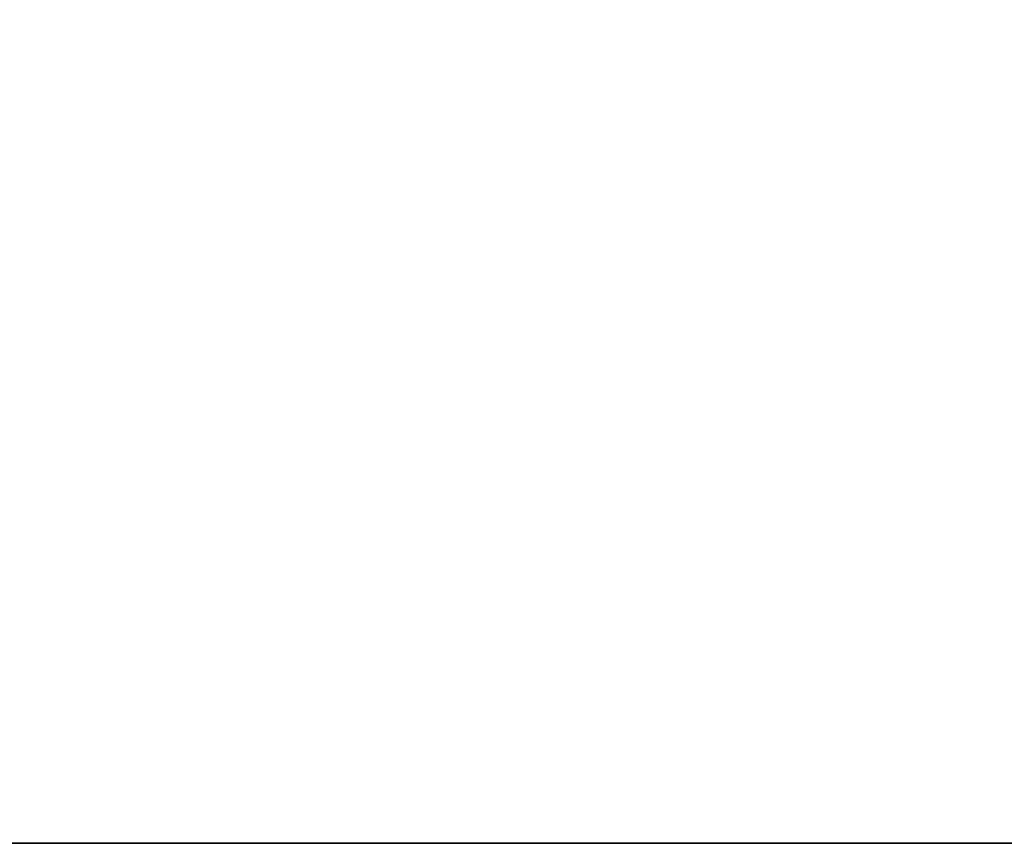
# Model space of a CAD drawing. Header units: millimetres. Extents: x -503 to 6703, y -110 to 193.
# Tile 286 of 656: x 1042 to 1081, y -14 to 19. Entities that reach past the tile are written whole.
import ezdxf

# ---------------------------------------------------------------- set-up
doc = ezdxf.new("R2010")
doc.units = ezdxf.units.MM
doc.layers.add('151', color=7, linetype='Continuous', true_color=0xffffff)

# ---------------------------------------------------------------- blocks, each defined once
blk = doc.blocks.new('UG_SURFACE_002')
at = {"layer": '151', "color": 252, "linetype": 'Continuous', "lineweight": 35}
for points in [[(947.5, -14, -7.75), (947.5, 174.4, -7.75), (1097.5, 174.4, -7.75), (1097.5, -14, -7.75)], [(2052.5, -14, 2212.25), (2052.5, 174.4, 2212.25), (947.5, 174.4, 2212.25), (947.5, -14, 2212.25)], [(2052.5, -14, 2212.25), (947.5, -14, 2212.25), (1097.5, -14, 2062.25), (1902.5, -14, 2062.25)], [(947.5, -14, 2212.25), (947.5, -14, -7.75), (1097.5, -14, -7.75), (1097.5, -14, 2062.25)]]:
    blk.add_3dface(points, dxfattribs=at)

msp = doc.modelspace()

# ---------------------------------------------------------------- linework, layer by layer
at = {"layer": '151', "color": 252, "linetype": 'Continuous', "lineweight": -3, "true_color": 0x939598}
for p, q in [((947.5, -14, 2212.25), (2052.5, -14, 2212.25)), ((947.5, -14, -7.75), (1097.5, -14, -7.75))]:
    msp.add_line(p, q, dxfattribs=at)

# ---------------------------------------------------------------- block references
msp.add_blockref('UG_SURFACE_002', (0, 0), dxfattribs=at)

doc.saveas('drawing.dxf')
